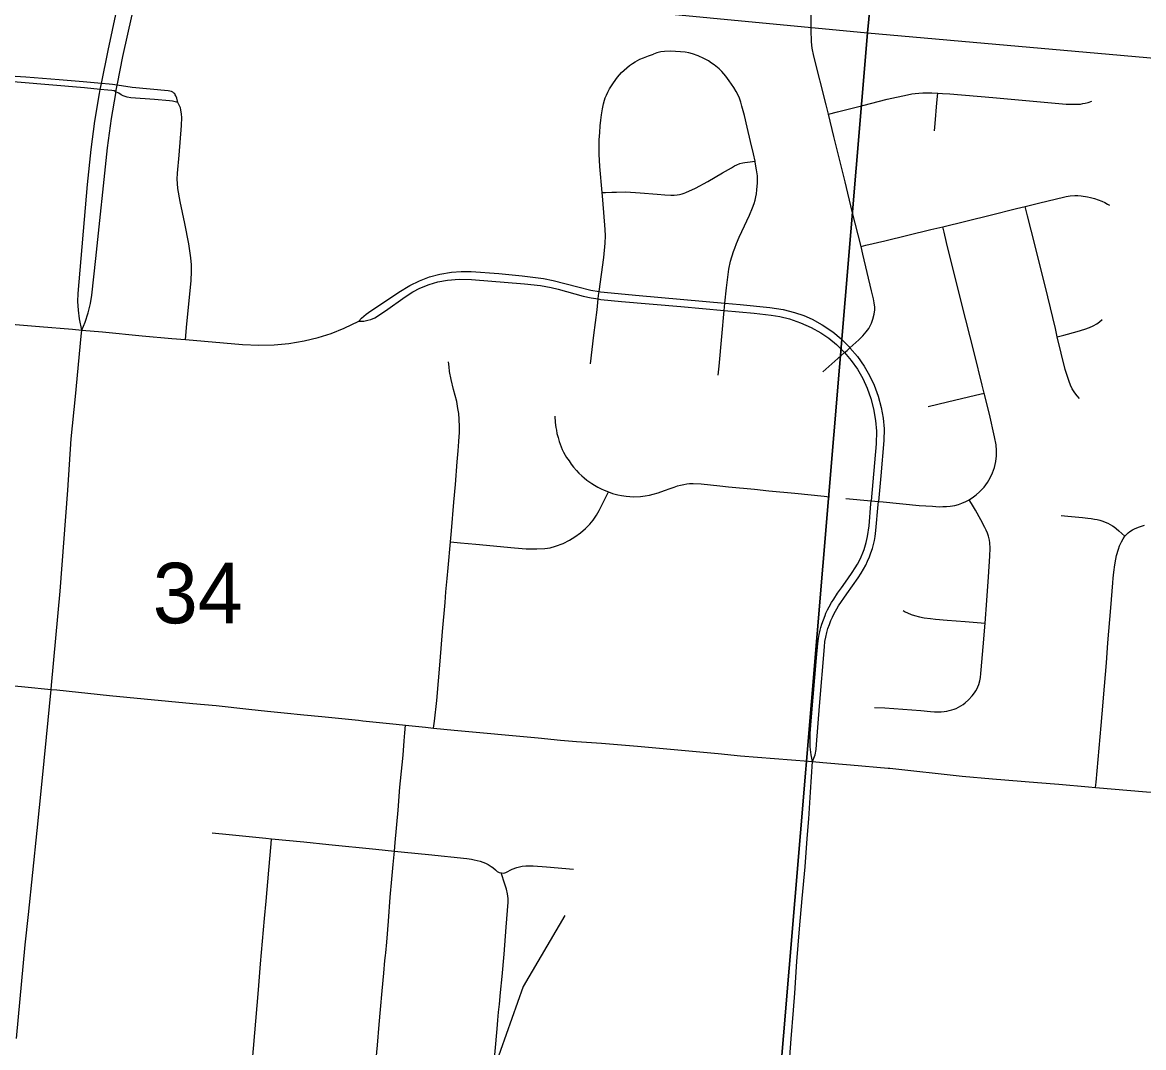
# Model space of a CAD drawing. Extents: x 0 to 34, y 0 to 22.
# Drawn here: x 6.387 to 7.162, y 19.457 to 20.166 of the extents above; entities that cross this region are included whole.
import ezdxf

# ---------------------------------------------------------------- set-up
doc = ezdxf.new("R2010")
doc.units = 0
for name, color, linetype in [('GM_X_City_Street', 7, 'Continuous'), ('GM_X_Corporation', 7, 'Continuous'), ('GM_X_County_Road', 7, 'Continuous'), ('GM_X_Minor_River', 7, 'Continuous'), ('GM_X_Section_Text', 7, 'Continuous'), ('GM_X_Township_Road', 7, 'Continuous')]:
    doc.layers.add(name, color=color, linetype=linetype)

msp = doc.modelspace()

# ---------------------------------------------------------------- linework, layer by layer
at = {"layer": 'GM_X_City_Street'}
for p, q in [((6.78558, 19.97684), (6.78596, 19.97962)), ((6.87249, 19.96895), (6.87278, 19.9717))]:
    msp.add_line(p, q, dxfattribs=at)
for points in [[(6.95731, 19.93895), (6.95932, 19.94078), (6.9655, 19.94634), (6.96821, 19.94901), (6.97054, 19.95185), (6.97227, 19.95418), (6.97413, 19.95775), (6.97518, 19.96056), (6.97605, 19.96406), (6.97643, 19.96703), (6.97652, 19.96889), (6.97612, 19.97183), (6.97561, 19.97467), (6.97419, 19.98025), (6.9683, 20.00552), (6.96696, 20.01087), (6.96085, 20.03505), (6.9559, 20.05559), (6.94817, 20.08695), (6.94439, 20.10239), (6.94285, 20.10866), (6.93435, 20.14243), (6.93326, 20.14797), (6.93271, 20.15234), (6.93252, 20.16048), (6.93251, 20.17603)], [(6.78798, 20.04809), (6.78637, 20.06602), (6.78593, 20.07466), (6.78597, 20.07987), (6.78607, 20.0845), (6.78636, 20.08953), (6.78668, 20.09423), (6.78713, 20.09824), (6.78757, 20.10178), (6.78824, 20.10605), (6.78893, 20.10934), (6.78968, 20.11201), (6.79021, 20.11349), (6.79097, 20.11533), (6.79199, 20.11757), (6.79321, 20.1197), (6.79577, 20.12389), (6.79864, 20.12786), (6.8015, 20.13104), (6.80509, 20.13436), (6.80703, 20.13595), (6.80897, 20.13732), (6.81077, 20.13837), (6.81234, 20.13928), (6.81411, 20.1403), (6.81656, 20.14132), (6.81996, 20.14268), (6.82353, 20.14383)], [(6.89371, 20.06988), (6.89268, 20.07475), (6.89067, 20.08334), (6.88829, 20.09341), (6.88631, 20.10137), (6.88461, 20.10789), (6.8838, 20.11063), (6.88284, 20.11335), (6.8818, 20.1159), (6.88067, 20.11805), (6.87904, 20.12065), (6.87583, 20.1254), (6.87352, 20.12853), (6.87066, 20.13173), (6.86879, 20.13355), (6.86555, 20.13631), (6.86358, 20.13765), (6.86147, 20.13915), (6.85835, 20.14082), (6.85446, 20.14255), (6.85044, 20.14394), (6.848, 20.14459), (6.84542, 20.14507), (6.84209, 20.14547), (6.83534, 20.14578), (6.83109, 20.14563), (6.8286, 20.14527), (6.82581, 20.14459), (6.82353, 20.14383)], [(6.44724, 20.12295), (6.44194, 20.12349), (6.42936, 20.12472), (6.41267, 20.126), (6.38976, 20.12775), (6.36351, 20.12948), (6.34742, 20.13086), (6.34383, 20.13066), (6.34096, 20.13025), (6.3381, 20.12944)], [(6.4463, 20.11884), (6.44111, 20.11938), (6.43028, 20.12041), (6.38361, 20.12438), (6.34718, 20.12737), (6.34383, 20.1278), (6.3408, 20.12853), (6.3381, 20.12944)], [(6.49465, 20.11033), (6.49299, 20.11089), (6.49105, 20.11129), (6.48907, 20.11151), (6.47866, 20.11245), (6.46233, 20.11354), (6.45979, 20.11398), (6.45841, 20.11442), (6.45692, 20.11503), (6.45565, 20.11575), (6.45405, 20.11669), (6.45197, 20.11772), (6.45064, 20.11836), (6.44914, 20.11868), (6.4463, 20.11884)], [(6.49465, 20.11033), (6.49397, 20.11338), (6.49338, 20.11498), (6.49299, 20.11572), (6.49261, 20.11631), (6.49207, 20.11691), (6.49125, 20.11742), (6.49036, 20.11787), (6.4893, 20.11819), (6.48812, 20.11837), (6.46322, 20.12072), (6.45277, 20.12225), (6.45127, 20.12247), (6.44953, 20.12271), (6.44724, 20.12295)], [(6.49996, 19.9465), (6.50102, 19.95734), (6.50394, 19.98702), (6.50425, 19.99378), (6.50414, 19.99807), (6.50371, 20.00296), (6.50224, 20.01274), (6.49955, 20.02678), (6.49634, 20.042), (6.49479, 20.05086), (6.49439, 20.05427), (6.49422, 20.05739), (6.49439, 20.06145), (6.49555, 20.07386), (6.49727, 20.09444), (6.49743, 20.09992), (6.49731, 20.10221), (6.49691, 20.10528), (6.49652, 20.10669), (6.49591, 20.10805), (6.49465, 20.11033)], [(6.94439, 20.10239), (6.95075, 20.10397), (6.9682, 20.10832), (6.98509, 20.1126), (6.99906, 20.11574), (7.00196, 20.11626), (7.00439, 20.1166), (7.00692, 20.11689), (7.00969, 20.11706), (7.01281, 20.11708), (7.01594, 20.11706), (7.02007, 20.1168), (7.02319, 20.1166), (7.02838, 20.11626), (7.05811, 20.11376), (7.10884, 20.10931), (7.11434, 20.1091), (7.11644, 20.10917), (7.11859, 20.10928), (7.12031, 20.10957), (7.12198, 20.10991), (7.12389, 20.11043), (7.12654, 20.1113)], [(7.01767, 20.09078), (7.01814, 20.09579), (7.01946, 20.11019), (7.02007, 20.1168)], [(6.78798, 20.04809), (6.79029, 20.04816), (6.79478, 20.04829), (6.79791, 20.04843), (6.80434, 20.04848), (6.81432, 20.04787), (6.82615, 20.04693), (6.83132, 20.04646), (6.83547, 20.04633), (6.83772, 20.04639), (6.83984, 20.04659), (6.84147, 20.04685), (6.84323, 20.04727), (6.84475, 20.04776), (6.84581, 20.04814), (6.85257, 20.05115), (6.861, 20.05578), (6.87127, 20.06177), (6.87735, 20.06528), (6.87951, 20.06653), (6.88121, 20.06735), (6.88325, 20.0681), (6.88533, 20.06871), (6.88667, 20.0689), (6.88851, 20.06916), (6.89371, 20.06988)], [(6.87278, 19.9717), (6.8739, 19.98226), (6.87484, 19.98963), (6.87563, 19.99522), (6.87681, 20.00074), (6.8788, 20.00735), (6.87963, 20.00962), (6.88094, 20.0129), (6.88277, 20.01717), (6.88457, 20.02119), (6.88976, 20.03248), (6.89202, 20.03753), (6.89305, 20.04047), (6.89373, 20.04278), (6.89421, 20.0451), (6.89468, 20.04727), (6.89504, 20.04989), (6.89542, 20.05475), (6.89544, 20.05734), (6.8953, 20.05962), (6.8948, 20.06384), (6.89387, 20.06912), (6.89371, 20.06988)], [(6.78596, 19.97962), (6.78758, 19.99148), (6.78916, 20.00322), (6.79009, 20.01318), (6.79027, 20.01821), (6.79008, 20.02262), (6.78842, 20.0431), (6.78798, 20.04809)], [(6.96696, 20.01087), (6.97027, 20.01164), (6.98333, 20.01469), (7.01528, 20.02247), (7.02356, 20.02449), (7.05627, 20.03245), (7.07432, 20.03699), (7.08042, 20.03849), (7.09059, 20.04097), (7.10686, 20.04495), (7.1087, 20.04533), (7.11148, 20.04579), (7.11482, 20.04604), (7.11677, 20.04598), (7.11915, 20.04582), (7.12345, 20.04518), (7.12565, 20.04472), (7.12828, 20.04402), (7.13082, 20.04315), (7.13335, 20.04214), (7.13542, 20.04119), (7.13732, 20.04015), (7.13876, 20.0393)], [(7.11798, 19.90573), (7.11642, 19.90751), (7.11535, 19.90879), (7.11434, 19.91023), (7.11298, 19.91247), (7.11167, 19.91501), (7.11071, 19.91746), (7.10983, 19.92018), (7.10817, 19.92587), (7.1052, 19.93716), (7.10263, 19.94841), (7.10131, 19.95416), (7.09609, 19.97595), (7.08714, 20.01218), (7.08206, 20.03207), (7.08042, 20.03849)], [(6.95634, 19.83666), (6.97391, 19.83502), (6.97911, 19.83453), (6.98228, 19.83423), (7.00716, 19.83184), (7.01632, 19.83117), (7.0209, 19.83088), (7.02354, 19.83097), (7.02595, 19.83107), (7.02859, 19.83135), (7.03173, 19.83185), (7.03429, 19.83249), (7.03662, 19.8333), (7.03951, 19.8345), (7.04172, 19.83572), (7.04472, 19.83779), (7.04656, 19.83921), (7.04881, 19.84116), (7.05073, 19.843), (7.0521, 19.84452), (7.05324, 19.84603), (7.05438, 19.84754), (7.05633, 19.85083), (7.05791, 19.8543), (7.05914, 19.85792), (7.0601, 19.86226), (7.06055, 19.86605), (7.06066, 19.86807), (7.06061, 19.86988), (7.06027, 19.87368), (7.05918, 19.87923), (7.05569, 19.895), (7.05214, 19.90935), (7.05077, 19.91489), (7.04535, 19.93657), (7.03948, 19.96005), (7.02963, 19.99852), (7.0261, 20.01354), (7.02443, 20.02075), (7.02356, 20.02449)], [(6.61981, 19.95908), (6.62176, 19.96129), (6.62489, 19.96403), (6.6282, 19.96634), (6.63285, 19.96931), (6.64759, 19.97918), (6.655, 19.98374), (6.66167, 19.98707), (6.66864, 19.98973), (6.67583, 19.99167), (6.6838, 19.99301), (6.69061, 19.99352), (6.69745, 19.99344), (6.71659, 19.99222), (6.7328, 19.99052), (6.74756, 19.98863), (6.75426, 19.9873), (6.7711, 19.98287), (6.78013, 19.98059), (6.78596, 19.97962), (6.78687, 19.97947), (6.81349, 19.97703), (6.87278, 19.9717), (6.88347, 19.97074), (6.90387, 19.9686), (6.91308, 19.96713), (6.92094, 19.96524), (6.9274, 19.96304), (6.9331, 19.96055), (6.94019, 19.95668), (6.94739, 19.9518), (6.95314, 19.94704), (6.95886, 19.94134), (6.95932, 19.94078), (6.96443, 19.93466), (6.9691, 19.92807), (6.97285, 19.92163), (6.97605, 19.91489), (6.97884, 19.90731), (6.98094, 19.8995), (6.98224, 19.89216), (6.98287, 19.88473), (6.98278, 19.87666), (6.98071, 19.85224), (6.97911, 19.83453)], [(6.61981, 19.95908), (6.62333, 19.95926), (6.62611, 19.95978), (6.62815, 19.96042), (6.63087, 19.96153), (6.63824, 19.96627), (6.65185, 19.9761), (6.65713, 19.97937), (6.66209, 19.98194), (6.66841, 19.98452), (6.67435, 19.98631), (6.68106, 19.98762), (6.6891, 19.98827), (6.6978, 19.98809), (6.73435, 19.98501), (6.74546, 19.98374), (6.75278, 19.98237), (6.75762, 19.98122), (6.77501, 19.97652), (6.78048, 19.97534), (6.78533, 19.97455), (6.78722, 19.97424), (6.80142, 19.9727), (6.84231, 19.96943), (6.87229, 19.96662), (6.89306, 19.96467), (6.9048, 19.96337), (6.91092, 19.96231), (6.91755, 19.96069), (6.9252, 19.95809), (6.93259, 19.95481), (6.9391, 19.95118), (6.94475, 19.94735), (6.95003, 19.94302), (6.95562, 19.93747), (6.96016, 19.93209), (6.96443, 19.92598), (6.96814, 19.91952), (6.97127, 19.91275), (6.97378, 19.90573), (6.97567, 19.89852), (6.977, 19.89055), (6.97758, 19.88312), (6.9774, 19.87442), (6.97391, 19.83502)], [(6.77997, 19.92957), (6.78227, 19.94944), (6.78448, 19.96693), (6.78533, 19.97455), (6.78558, 19.97684)], [(6.86831, 19.9218), (6.86892, 19.92802), (6.87075, 19.94849), (6.87229, 19.96662), (6.87249, 19.96895)], [(6.37974, 19.95719), (6.399, 19.95553), (6.42182, 19.95362), (6.42841, 19.95302), (6.44274, 19.95172), (6.47009, 19.9491), (6.49053, 19.94731), (6.49996, 19.9465), (6.53945, 19.94308), (6.55073, 19.94265), (6.56142, 19.9429), (6.57145, 19.94383), (6.582, 19.9456), (6.59179, 19.94794), (6.60081, 19.95076), (6.6096, 19.95423), (6.61981, 19.95908)], [(7.10263, 19.94841), (7.1072, 19.9496), (7.11631, 19.95197), (7.12165, 19.95354), (7.12498, 19.95477), (7.12752, 19.95591), (7.12988, 19.9574), (7.13181, 19.95862), (7.13374, 19.96037)], [(6.94059, 19.92425), (6.95088, 19.9333), (6.95562, 19.93747), (6.95731, 19.93895)], [(6.67149, 19.67792), (6.67204, 19.68269), (6.67367, 19.69702), (6.67607, 19.72404), (6.6777, 19.74472), (6.67943, 19.7647), (6.68001, 19.77212), (6.68085, 19.78136), (6.68155, 19.78876), (6.68317, 19.80657), (6.68386, 19.81413), (6.68557, 19.83394), (6.6867, 19.84631), (6.68791, 19.86192), (6.6886, 19.86955), (6.68903, 19.87608), (6.68928, 19.87942), (6.68946, 19.88199), (6.68937, 19.8862), (6.6892, 19.89152), (6.68885, 19.8953), (6.6883, 19.8989), (6.68748, 19.90363), (6.68637, 19.90774), (6.68534, 19.91194), (6.6837, 19.91887), (6.68259, 19.92435), (6.68216, 19.92764), (6.68173, 19.93116)], [(7.01346, 19.90029), (7.02682, 19.90346), (7.04597, 19.90791), (7.05214, 19.90935)], [(6.75522, 19.89358), (6.75559, 19.88906), (6.75607, 19.88578), (6.7564, 19.88375), (6.75679, 19.88149), (6.75751, 19.87874), (6.75837, 19.8759), (6.75961, 19.87237), (6.76041, 19.87046), (6.76135, 19.86865), (6.76245, 19.86663), (6.76349, 19.86486), (6.76511, 19.86251), (6.76665, 19.86025), (6.76826, 19.85816), (6.7702, 19.85593), (6.77185, 19.85421), (6.77401, 19.85223), (6.77562, 19.85081), (6.77747, 19.84932), (6.78093, 19.84691), (6.78273, 19.84575), (6.78501, 19.84444), (6.78742, 19.8432), (6.78934, 19.84228), (6.79119, 19.84154), (6.79235, 19.84108), (6.79527, 19.84005), (6.79876, 19.83906), (6.80138, 19.83857), (6.8046, 19.83815), (6.80959, 19.8378), (6.81455, 19.83807), (6.81771, 19.83842), (6.82067, 19.839), (6.82339, 19.83954), (6.82666, 19.84055), (6.8311, 19.84203), (6.83504, 19.84352), (6.83773, 19.8445), (6.84009, 19.84525), (6.84225, 19.84588), (6.8444, 19.84636), (6.84652, 19.84667), (6.84842, 19.84685), (6.85086, 19.84693), (6.85644, 19.84668), (6.86935, 19.84544), (6.87544, 19.84473), (6.89332, 19.84293), (6.9032, 19.84197), (6.92112, 19.84019), (6.94149, 19.83819), (6.94508, 19.83783)], [(6.68317, 19.80657), (6.69016, 19.80594), (6.70069, 19.805), (6.72732, 19.80244), (6.73539, 19.80189), (6.74286, 19.80176), (6.74845, 19.802), (6.75214, 19.80252), (6.75572, 19.80353), (6.76096, 19.80551), (6.76543, 19.8077), (6.76913, 19.81001), (6.77316, 19.81294), (6.77644, 19.8158), (6.77949, 19.81892), (6.78172, 19.82166), (6.78417, 19.82514), (6.78602, 19.82839), (6.78993, 19.83622), (6.79235, 19.84108)], [(6.93349, 19.65472), (6.9324, 19.65949), (6.9318, 19.66486), (6.9317, 19.66813), (6.93191, 19.67409), (6.93282, 19.68566), (6.93617, 19.72648), (6.93714, 19.73633), (6.93757, 19.73972), (6.93804, 19.74246), (6.93863, 19.74545), (6.93914, 19.74739), (6.93992, 19.7498), (6.94095, 19.75277), (6.94206, 19.75567), (6.94273, 19.7573), (6.94379, 19.75964), (6.94492, 19.76176), (6.94656, 19.76472), (6.94807, 19.7671), (6.95074, 19.77107), (6.95338, 19.77477), (6.95782, 19.78103), (6.96093, 19.78541), (6.96292, 19.78859), (6.96456, 19.7912), (6.9659, 19.7937), (6.96711, 19.79618), (6.96822, 19.79893), (6.96918, 19.80136), (6.9706, 19.80612), (6.97151, 19.81038), (6.97248, 19.81777), (6.97375, 19.833), (6.97391, 19.83502)], [(6.93349, 19.65472), (6.93528, 19.65949), (6.93592, 19.6631), (6.9362, 19.66655), (6.93832, 19.693), (6.94164, 19.73393), (6.94199, 19.73761), (6.94254, 19.74071), (6.94327, 19.74396), (6.94409, 19.74672), (6.94508, 19.7494), (6.94618, 19.75224), (6.94728, 19.75465), (6.94839, 19.75704), (6.95014, 19.76039), (6.95147, 19.76244), (6.95707, 19.77067), (6.96499, 19.78184), (6.9671, 19.78504), (6.96861, 19.78765), (6.97024, 19.79057), (6.97147, 19.79317), (6.97285, 19.79632), (6.97383, 19.79892), (6.97487, 19.802), (6.97559, 19.80488), (6.97628, 19.80753), (6.97669, 19.81037), (6.9772, 19.81456), (6.9789, 19.83233), (6.97911, 19.83453)], [(6.97616, 19.69217), (6.98338, 19.69184), (6.99578, 19.6909), (7.00818, 19.68994), (7.01496, 19.68939), (7.01778, 19.68921), (7.02018, 19.68916), (7.02245, 19.68914), (7.02435, 19.68928), (7.02615, 19.68955), (7.02796, 19.68993), (7.02979, 19.69039), (7.03133, 19.69089), (7.03271, 19.69145), (7.03437, 19.69225), (7.03601, 19.69317), (7.03758, 19.69426), (7.03903, 19.69535), (7.04132, 19.69745), (7.04381, 19.70022), (7.04536, 19.70219), (7.04635, 19.70373), (7.04718, 19.70529), (7.0478, 19.70648), (7.04834, 19.70797), (7.04905, 19.71053), (7.04953, 19.71286), (7.04985, 19.71558), (7.05009, 19.71815), (7.05146, 19.73412), (7.05276, 19.75036), (7.05402, 19.7661), (7.05512, 19.78247), (7.0561, 19.79665), (7.0563, 19.80221), (7.05601, 19.8059), (7.05579, 19.8078), (7.05507, 19.81044), (7.05426, 19.81261), (7.05339, 19.81479), (7.05264, 19.81647), (7.04968, 19.82194), (7.04611, 19.82854), (7.04335, 19.83305), (7.04172, 19.83572)], [(7.10521, 19.8248), (7.10988, 19.82436), (7.11994, 19.82342), (7.12375, 19.82304), (7.12603, 19.82276), (7.12844, 19.82239), (7.13015, 19.82203), (7.13199, 19.8216), (7.13404, 19.82092), (7.13562, 19.82031), (7.13751, 19.81952), (7.13924, 19.81871), (7.14083, 19.81778), (7.14195, 19.81705), (7.14336, 19.81595), (7.14524, 19.81433), (7.14939, 19.8105)], [(7.12906, 19.63678), (7.12939, 19.64041), (7.13299, 19.67961), (7.13363, 19.68763), (7.13533, 19.70679), (7.13659, 19.72287), (7.13758, 19.7369), (7.13955, 19.76107), (7.14103, 19.77832), (7.14127, 19.7814), (7.14165, 19.78569), (7.14234, 19.79072), (7.14299, 19.79457), (7.14361, 19.79729), (7.14483, 19.80145), (7.14565, 19.80378), (7.14691, 19.8066), (7.14809, 19.8087), (7.14939, 19.8105), (7.15048, 19.81177), (7.15151, 19.81275), (7.15285, 19.81382), (7.1546, 19.81484), (7.1565, 19.81576), (7.15943, 19.81697), (7.16298, 19.81805)], [(6.99612, 19.75924), (6.99751, 19.75829), (6.99911, 19.75749), (7.00155, 19.75648), (7.00389, 19.75571), (7.00747, 19.75476), (7.01071, 19.75413), (7.01488, 19.75354), (7.0185, 19.7531), (7.02658, 19.75249), (7.03891, 19.75146), (7.04725, 19.7508), (7.05276, 19.75036)], [(6.63166, 19.44656), (6.63264, 19.45873), (6.63383, 19.47284), (6.63475, 19.48331), (6.63586, 19.49623), (6.63701, 19.50848), (6.63782, 19.51708), (6.63826, 19.52073), (6.63839, 19.52256), (6.63911, 19.5299), (6.64023, 19.54446), (6.64151, 19.56097), (6.64263, 19.57347), (6.64368, 19.58357), (6.64456, 19.59279), (6.64506, 19.59886), (6.64691, 19.62109), (6.64821, 19.63704), (6.64981, 19.6524), (6.65043, 19.65915), (6.65126, 19.66902), (6.65169, 19.67455), (6.65211, 19.67987)], [(6.51083, 19.32713), (6.51607, 19.33266), (6.52072, 19.33757), (6.52417, 19.34185), (6.52726, 19.34643), (6.53094, 19.35282), (6.53363, 19.35835), (6.53616, 19.3646), (6.53799, 19.37044), (6.53921, 19.37582), (6.54025, 19.38313), (6.54106, 19.39107), (6.54245, 19.40472), (6.54605, 19.44554), (6.55043, 19.49687), (6.55192, 19.51479), (6.55468, 19.5463), (6.55578, 19.55817), (6.55762, 19.57964), (6.55914, 19.59791), (6.55943, 19.60137)], [(6.51836, 19.60552), (6.53014, 19.60424), (6.55554, 19.60176), (6.55943, 19.60137), (6.5818, 19.59918), (6.59899, 19.59731), (6.63169, 19.59409), (6.64456, 19.59279), (6.65135, 19.5921), (6.66798, 19.59036), (6.69455, 19.58769), (6.6976, 19.58725), (6.69948, 19.58689), (6.70161, 19.58637), (6.70377, 19.5858), (6.70737, 19.58452), (6.70912, 19.58365), (6.71129, 19.58228), (6.71237, 19.58152), (6.71426, 19.57981), (6.71545, 19.5788), (6.7169, 19.57804), (6.71815, 19.5777), (6.71995, 19.57768), (6.72151, 19.57814), (6.72593, 19.58038), (6.72896, 19.58148), (6.73271, 19.58233), (6.73526, 19.5826), (6.74031, 19.58255), (6.74966, 19.58191), (6.76816, 19.58026)], [(6.71279, 19.43897), (6.71542, 19.46984), (6.716, 19.476), (6.71644, 19.48155), (6.717, 19.48709), (6.7177, 19.4951), (6.7188, 19.50618), (6.72018, 19.52162), (6.72161, 19.54014), (6.72296, 19.55751), (6.723, 19.56007), (6.72268, 19.56329), (6.72191, 19.56641), (6.72071, 19.56999), (6.71815, 19.5777)]]:
    msp.add_lwpolyline(points, dxfattribs=at)
at = {"layer": 'GM_X_Corporation'}
for points in [[(7.06384, 21.10587), (6.05195, 21.10587), (5.98271, 20.25288), (6.97134, 20.15852)], [(7.86989, 21.10587), (7.06384, 21.10587), (6.97134, 20.15852), (8.01264, 20.06664), (8.11355, 21.08279)], [(6.97134, 20.15852), (6.88634, 19.14308), (5.88653, 19.24719), (5.98271, 20.25288)], [(6.97134, 20.15852), (8.01264, 20.06664), (7.91428, 19.0453), (6.88634, 19.14308)]]:
    msp.add_lwpolyline(points, close=True, dxfattribs=at)
at = {"layer": 'GM_X_County_Road'}
msp.add_line((6.4039, 19.67162), (6.40706, 19.70463), dxfattribs=at)
for points in [[(6.42841, 19.95302), (6.42686, 19.96088), (6.42607, 19.96674), (6.4256, 19.97275), (6.42583, 19.97839), (6.4324, 20.0537), (6.43475, 20.07781), (6.43733, 20.09749), (6.44053, 20.11646), (6.44111, 20.11938), (6.44194, 20.12349), (6.4465, 20.14631), (6.45925, 20.20587)], [(6.45197, 20.11772), (6.45277, 20.12225), (6.45298, 20.12329), (6.45677, 20.14215), (6.46957, 20.20003)], [(6.42841, 19.95302), (6.43074, 19.9585), (6.4328, 19.96491), (6.43439, 19.97148), (6.43533, 19.9771), (6.43796, 20.00246), (6.44618, 20.07907), (6.4489, 20.09939), (6.45179, 20.11654), (6.45197, 20.11772)], [(6.40706, 19.70463), (6.40734, 19.70754), (6.41338, 19.77245), (6.41868, 19.84242), (6.42109, 19.87784), (6.42393, 19.90701), (6.428, 19.94886), (6.42841, 19.95302)], [(6.32264, 19.71276), (6.32466, 19.71258), (6.35556, 19.70964), (6.38894, 19.70646), (6.40706, 19.70463)], [(6.40706, 19.70463), (6.41114, 19.70421), (6.44758, 19.70047), (6.47135, 19.69817)], [(6.47135, 19.69817), (6.50503, 19.6949), (6.52124, 19.69344), (6.54373, 19.69106), (6.55674, 19.68966), (6.56833, 19.68841), (6.58193, 19.68709), (6.59428, 19.68578), (6.6196, 19.68324), (6.62269, 19.68292), (6.64553, 19.68055), (6.65211, 19.67987)], [(6.65211, 19.67987), (6.6659, 19.67846), (6.67149, 19.67792)], [(6.67149, 19.67792), (6.68567, 19.67653), (6.70854, 19.67436), (6.72091, 19.67325), (6.74376, 19.67113), (6.75919, 19.6696), (6.77032, 19.6687), (6.78765, 19.66738)], [(6.38315, 19.46328), (6.38914, 19.52793), (6.39149, 19.54896), (6.39757, 19.60698), (6.40073, 19.63886), (6.4039, 19.67162)], [(6.78765, 19.66738), (6.81241, 19.66527), (6.86826, 19.66021), (6.88364, 19.65877), (6.90712, 19.65692), (6.93061, 19.65503), (6.93349, 19.65472)], [(6.93349, 19.65472), (6.94048, 19.65411), (6.95962, 19.65245), (6.98581, 19.65019)], [(6.98581, 19.65019), (6.98678, 19.6501), (7.03691, 19.64468), (7.05794, 19.64278), (7.08889, 19.64022), (7.10374, 19.63901), (7.12416, 19.63719), (7.12906, 19.63678)], [(7.12906, 19.63678), (7.16439, 19.63387), (7.18296, 19.63236), (7.19779, 19.63103), (7.21759, 19.62929), (7.23244, 19.62796), (7.25472, 19.62609), (7.27251, 19.62432)]]:
    msp.add_lwpolyline(points, dxfattribs=at)
at = {"layer": 'GM_X_Minor_River'}
msp.add_lwpolyline([(6.76218, 19.54839), (6.7335, 19.49926), (6.71381, 19.44386), (6.71347, 19.40819), (6.72217, 19.38789), (6.73268, 19.38237), (6.73627, 19.37204), (6.73579, 19.33679)], dxfattribs=at)
at = {"layer": 'GM_X_Township_Road'}
msp.add_lwpolyline([(6.91785, 19.4507), (6.91877, 19.46305), (6.92022, 19.48287), (6.92109, 19.4946), (6.92264, 19.51655), (6.92452, 19.53911), (6.92635, 19.56007), (6.9283, 19.58192), (6.92977, 19.60153), (6.9308, 19.61516), (6.93206, 19.63365), (6.93349, 19.65472)], dxfattribs=at)

# ---------------------------------------------------------------- texts
at = {"layer": 'GM_X_Section_Text'}
msp.add_text('34', height=0.041856, rotation=0.00001, dxfattribs=at).set_placement((6.47739, 19.75029))

doc.saveas('drawing.dxf')
